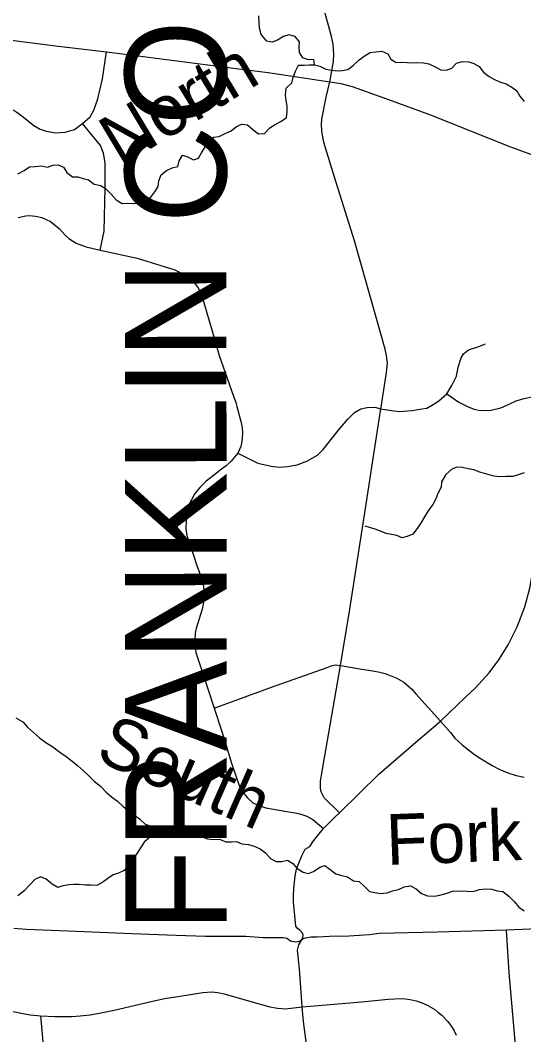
# Model space of a CAD drawing. Extents: x 114843 to 284848, y 317643 to 566895.
# Drawn here: x 158450 to 163411, y 438648 to 448649 of the extents above; entities that cross this region are included whole.
import ezdxf

# ---------------------------------------------------------------- set-up
doc = ezdxf.new("R2010")
doc.units = 0
for name, color, linetype in [('GM_X_City_Street', 7, 'Continuous'), ('GM_X_County_Road', 7, 'Continuous'), ('GM_X_County_Text', 7, 'Continuous'), ('GM_X_Minor_River', 7, 'Continuous'), ('GM_X_Minor_River_Text', 7, 'Continuous')]:
    doc.layers.add(name, color=color, linetype=linetype)

msp = doc.modelspace()

# ---------------------------------------------------------------- linework, layer by layer
at = {"layer": 'GM_X_City_Street'}
for points in [[(159062, 447631), (159137, 447698), (159173, 447762), (159214, 447874), (159261, 448072), (159299, 448337)], [(158341, 447786), (158417, 447742), (158481, 447694), (158582, 447612), (158645, 447575), (158705, 447557), (158799, 447539), (158892, 447547), (158985, 447574), (159062, 447631)], [(159237, 446383), (159275, 446570), (159287, 446999), (159285, 447245), (159270, 447338), (159239, 447416), (159062, 447631)], [(158429, 446706), (158505, 446722), (158542, 446724), (158599, 446719), (158662, 446704), (158746, 446664), (158834, 446595), (158891, 446530), (158929, 446497), (158999, 446452), (159098, 446415), (159237, 446383), (159602, 446304), (159697, 446276), (159868, 446222), (159973, 446188), (160037, 446157), (160075, 446136), (160129, 446101), (160167, 446059), (160205, 446004), (160226, 445957), (160248, 445899), (160376, 445463), (160411, 445344), (160552, 444944), (160573, 444880), (160585, 444842), (160628, 444683), (160635, 444631), (160640, 444580), (160634, 444498), (160622, 444446), (160594, 444381), (160527, 444304), (160480, 444258), (160433, 444224), (160383, 444185), (160283, 444107), (160221, 444047), (160169, 443985), (160137, 443923), (160109, 443867), (160090, 443796), (160083, 443719), (160082, 443640), (160092, 443571), (160123, 443478), (160190, 443274), (160235, 443149), (160254, 443073), (160260, 443017), (160261, 442970), (160254, 442908), (160242, 442845), (160182, 442653), (160173, 442607), (160169, 442543), (160172, 442481), (160181, 442417), (160258, 442180), (160361, 441868), (160431, 441647), (160473, 441524), (160528, 441334), (160571, 441209), (160594, 441140), (160611, 441099), (160634, 441049), (160688, 440983), (160740, 440936), (160803, 440907), (160869, 440884), (160945, 440872), (161077, 440849), (161157, 440837), (161206, 440825), (161273, 440803), (161333, 440769), (161438, 440681)], [(162654, 444966), (162702, 445049), (162750, 445141), (162764, 445228), (162793, 445321), (162819, 445362), (162868, 445402), (162958, 445431), (163035, 445460)], [(160594, 444381), (160792, 444283), (160922, 444254), (161005, 444244), (161084, 444251), (161179, 444266), (161274, 444303), (161378, 444362), (161433, 444417), (161585, 444608), (161677, 444718), (161743, 444784), (161806, 444820), (161869, 444833), (161945, 444834), (162004, 444820), (162107, 444802), (162186, 444793), (162312, 444802), (162407, 444819), (162455, 444825), (162520, 444860), (162576, 444899), (162654, 444966)], [(161594, 440837), (161983, 441216), (162325, 441512), (162592, 441741), (162842, 441979), (162933, 442066), (163071, 442216), (163167, 442345), (163259, 442491), (163345, 442670), (163421, 442867), (163470, 443050), (163518, 443317), (163606, 443789), (163690, 444354), (163704, 444513), (163697, 444681), (163677, 444841), (163656, 444941)], [(162654, 444966), (162770, 444884), (162862, 444838), (162922, 444816), (162981, 444803), (163090, 444805), (163187, 444828), (163266, 444865), (163335, 444896), (163401, 444917), (163516, 444942)], [(160361, 441868), (160927, 442076), (161474, 442268), (161522, 442287), (161554, 442294), (161604, 442289)], [(161604, 442289), (161814, 442253), (161923, 442237), (161994, 442224), (162047, 442208), (162096, 442191), (162160, 442163), (162231, 442123), (162307, 442055), (162348, 442010), (162592, 441741), (162688, 441628), (162733, 441573), (162805, 441505), (162866, 441458), (162926, 441410), (162993, 441367), (163101, 441303), (163176, 441262), (163254, 441230), (163338, 441203), (163416, 441188)], [(158385, 439698), (158506, 439690), (159001, 439668), (159549, 439646), (159985, 439629), (160274, 439620), (160674, 439619), (160843, 439608), (160872, 439608), (160983, 439607), (161042, 439607), (161062, 439605), (161076, 439600), (161114, 439575), (161144, 439567), (161163, 439563), (161187, 439566), (161207, 439574), (161228, 439589), (161261, 439603), (161280, 439608), (161298, 439611), (161315, 439613), (161340, 439614), (161377, 439615), (161498, 439620), (161686, 439624), (161890, 439638), (161985, 439648), (162560, 439664), (163242, 439682), (164009, 439715)], [(163372, 438059), (163268, 439257), (163242, 439682)], [(158349, 438884), (158459, 438862), (158548, 438846), (158649, 438836), (158790, 438827), (158957, 438829), (159041, 438834), (159137, 438846), (159227, 438861), (159374, 438892), (159741, 438977), (159871, 439004), (159982, 439022), (160250, 439063), (160339, 439071), (160398, 439066), (160459, 439053), (160745, 438968), (160908, 438922), (160984, 438910), (161062, 438905), (161226, 438922)], [(161226, 438922), (161503, 438947), (161812, 438974), (162076, 438999), (162140, 439003), (162198, 439006), (162244, 439003), (162293, 438996), (162352, 438983), (162417, 438958), (162466, 438936), (162534, 438896), (162566, 438872), (162605, 438840), (162664, 438778), (162698, 438731), (162724, 438686), (162744, 438644)], [(158649, 438836), (158685, 438433)]]:
    msp.add_lwpolyline(points, dxfattribs=at)
at = {"layer": 'GM_X_County_Road'}
msp.add_line((161520, 440763), (161557, 440800), dxfattribs=at)
for points in [[(162007, 444836), (162059, 445176), (162069, 445272), (162059, 445344), (162044, 445408), (161743, 446474), (161545, 447104), (161446, 447434), (161432, 447498), (161423, 447559), (161418, 447624), (161421, 447673), (161463, 447893), (161500, 448042), (161537, 448242), (161540, 448314), (161532, 448414), (161516, 448488), (161430, 448802), (160913, 450754), (160822, 451098), (160538, 452097), (160363, 452712)], [(158335, 448457), (158826, 448393), (159299, 448337), (159586, 448302), (160603, 448171), (160891, 448136), (161500, 448042)], [(161500, 448042), (161608, 448027), (161719, 447996), (162080, 447868), (162508, 447712), (163254, 447413), (163614, 447280), (163900, 447182), (164182, 447069), (164493, 446953), (164655, 446892), (164724, 446866), (164832, 446837), (165315, 446751), (165583, 446697), (165706, 446678), (165829, 446655)], [(161941, 444414), (162004, 444820), (162007, 444836)], [(161604, 442289), (161698, 442845), (161857, 443880), (161941, 444414)], [(161557, 440800), (161594, 440837), (161445, 440984), (161416, 441042), (161408, 441080), (161408, 441148), (161418, 441208), (161604, 442289)], [(161228, 439589), (161234, 439606), (161237, 439630), (161231, 439650), (161205, 439679), (161180, 439696), (161166, 439719), (161143, 439960), (161142, 440016), (161145, 440091), (161158, 440215), (161173, 440281), (161196, 440341), (161224, 440413), (161256, 440477), (161302, 440504), (161332, 440549), (161364, 440593), (161438, 440681), (161520, 440763)], [(161223, 438975), (161201, 439294), (161180, 439482), (161194, 439533), (161228, 439589)], [(161496, 437416), (161465, 437612), (161386, 437917), (161301, 438329), (161241, 438778), (161226, 438922), (161223, 438975)]]:
    msp.add_lwpolyline(points, dxfattribs=at)
at = {"layer": 'GM_X_Minor_River'}
for points in [[(161348, 448210), (161343, 448264), (161289, 448261), (161235, 448278), (161202, 448331), (161197, 448382), (161200, 448436), (161157, 448491), (161097, 448506), (161045, 448489), (160986, 448454), (160932, 448433), (160878, 448442), (160823, 448509), (160806, 448570), (160805, 448624), (160802, 448694)], [(158427, 447135), (158488, 447170), (158541, 447203), (158595, 447208), (158659, 447213), (158719, 447201), (158770, 447222), (158824, 447223), (158877, 447200), (158908, 447150), (158964, 447106), (159018, 447107), (159070, 447090), (159123, 447075), (159179, 447034), (159243, 447019), (159296, 446985), (159345, 446934), (159394, 446879), (159454, 446844), (159510, 446845), (159568, 446842), (159626, 446851), (159680, 446872), (159735, 446905), (159776, 446958), (159807, 447010), (159816, 447066), (159839, 447125), (159890, 447167), (159945, 447196), (160001, 447209), (160016, 447265), (160047, 447318), (160099, 447303), (160157, 447274), (160207, 447289), (160234, 447341), (160271, 447402), (160304, 447456), (160355, 447497), (160409, 447504), (160476, 447537), (160527, 447560), (160581, 447601), (160634, 447626), (160690, 447617), (160741, 447574), (160797, 447530), (160855, 447533), (160908, 447590), (160960, 447622), (161017, 447651), (161072, 447690), (161081, 447746), (161080, 447806), (161069, 447860), (161064, 447912), (161069, 447981), (161126, 448032), (161139, 448086), (161163, 448149), (161190, 448207), (161246, 448208), (161298, 448211), (161348, 448210), (161402, 448197), (161461, 448168), (161517, 448157), (161571, 448152), (161621, 448153), (161678, 448164), (161729, 448205), (161788, 448260), (161849, 448303), (161899, 448332), (161953, 448339), (162012, 448346), (162071, 448318), (162102, 448266), (162154, 448233), (162210, 448235), (162314, 448229), (162366, 448232), (162424, 448229), (162476, 448220), (162538, 448191), (162593, 448160), (162651, 448157), (162702, 448176), (162749, 448227), (162805, 448242), (162869, 448241), (162921, 448224), (162972, 448193), (163015, 448138), (163071, 448094), (163122, 448065), (163182, 448038), (163238, 448023)], [(163238, 448023), (163293, 447990), (163344, 447953), (163374, 447902), (163417, 447849)], [(163417, 444189), (163355, 444167), (163303, 444153), (163239, 444150), (163177, 444148), (163117, 444156), (163049, 444173), (162977, 444195), (162919, 444218), (162865, 444228), (162809, 444240), (162749, 444243), (162699, 444221), (162645, 444171), (162602, 444099), (162596, 444047), (162566, 443983), (162545, 443931), (162515, 443875), (162475, 443823), (162437, 443762), (162400, 443698), (162362, 443640), (162319, 443582), (162263, 443560), (162213, 443548), (162161, 443571), (162057, 443591), (162000, 443614), (161946, 443632), (161890, 443648), (161850, 443661)], [(158406, 441773), (158474, 441732), (158522, 441682), (158580, 441629), (158638, 441575), (158701, 441530), (158771, 441488), (158839, 441433), (158901, 441391), (158960, 441344), (159012, 441304), (159072, 441249), (159125, 441201), (159179, 441148), (159239, 441098), (159295, 441039), (159348, 440993), (159408, 440952), (159460, 440902), (159524, 440849), (159575, 440817), (159627, 440773), (159679, 440724), (159741, 440706), (159805, 440671), (159874, 440659), (159942, 440642), (159998, 440634), (160050, 440624), (160112, 440607), (160174, 440603), (160240, 440599), (160294, 440578), (160354, 440574), (160412, 440575), (160476, 440551), (160530, 440551), (160582, 440552), (160634, 440530), (160698, 440524), (160756, 440507), (160814, 440481), (160867, 440440), (160917, 440386), (160971, 440356), (161027, 440357), (161083, 440369), (161135, 440337), (161177, 440286), (161236, 440252), (161290, 440239), (161340, 440257), (161401, 440299), (161451, 440317), (161503, 440278), (161560, 440236), (161618, 440219), (161674, 440205), (161734, 440167), (161788, 440158), (161840, 440112), (161891, 440059), (161943, 440049), (161999, 440041), (162065, 440046), (162119, 440066), (162178, 440080), (162232, 440105), (162294, 440115), (162352, 440085), (162403, 440042), (162463, 440018), (162531, 440013), (162585, 440025), (162657, 440045), (162709, 440062), (162770, 440068), (162852, 440062), (162913, 440059), (162976, 440079), (163038, 440085), (163098, 440082), (163150, 440066), (163204, 440060), (163265, 440015), (163321, 439959), (163363, 439906), (163414, 439870)], [(159816, 440669), (159776, 440617), (159720, 440588), (159670, 440546), (159634, 440492), (159601, 440438), (159555, 440376), (159513, 440318), (159472, 440266), (159418, 440241), (159366, 440225), (159314, 440189), (159264, 440151), (159205, 440120), (159149, 440122), (159091, 440122), (159031, 440129), (158979, 440129), (158927, 440127), (158869, 440116), (158819, 440100), (158765, 440132), (158706, 440181), (158648, 440205), (158592, 440179), (158541, 440124), (158485, 440064), (158427, 440018)]]:
    msp.add_lwpolyline(points, dxfattribs=at)

# ---------------------------------------------------------------- texts
at = {"layer": 'GM_X_County_Text'}
msp.add_text('FRANKLIN COUNTY', height=1000.03, rotation=90.0234, dxfattribs=at).set_placement((160484, 439661))
at = {"layer": 'GM_X_Minor_River_Text'}
for s, rotation, p in [('North', 30.9458, (159433, 447201)), ('South', 336.3415, (159176, 441363)), ('Fork', 2.1242, (162063, 440321))]:
    msp.add_text(s, height=500, rotation=rotation, dxfattribs=at).set_placement(p)

doc.saveas('drawing.dxf')
